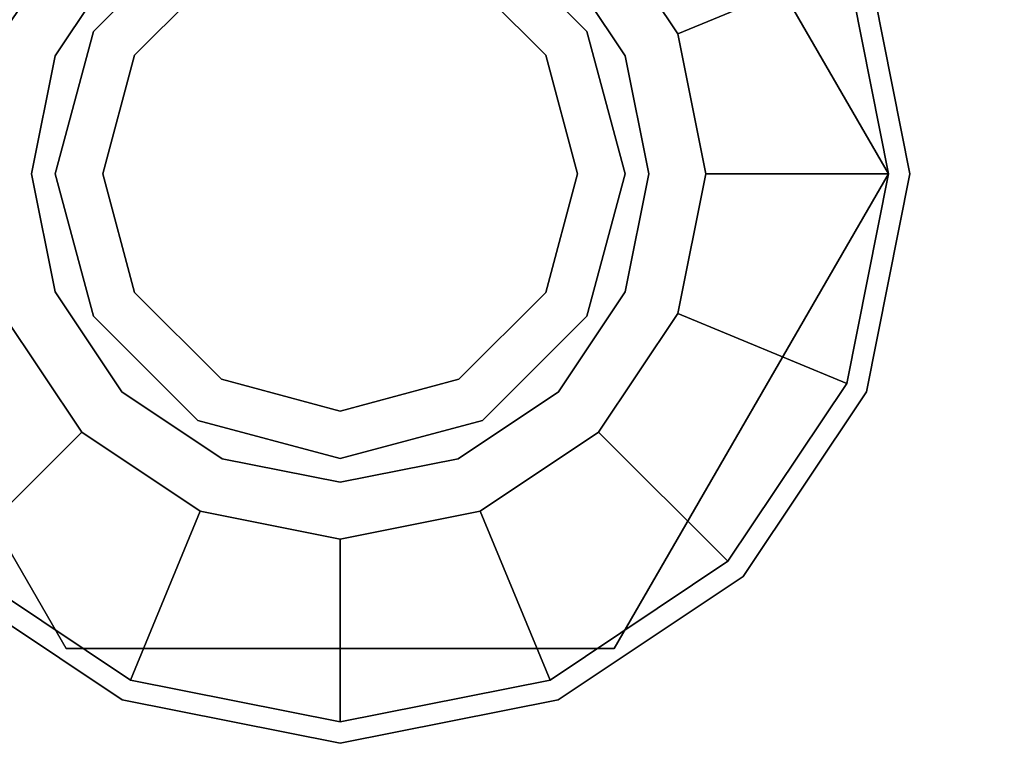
# Model space of a CAD drawing. Extents: x -48 to 48, y -49.6 to 48.
# Tile 662 of 890: x 11.3 to 12.6, y -2.5 to -1.5. Entities that reach past the tile are written whole.
import ezdxf

# ---------------------------------------------------------------- set-up
doc = ezdxf.new("R2010")
doc.units = 0

msp = doc.modelspace()

# ---------------------------------------------------------------- linework, layer by layer
at = {"layer": '13H1 [57]', "color": 0}
for points, invisible_edges in [([(9.5, -3.25, 63.5625), (9.5, 3.75, 63.5625), (14.5, 3.75, 63.5625)], 12), ([(9.5, -3.25, 63.5625), (14.5, 3.75, 63.5625), (14.5, -3.25, 63.5625)], 1), ([(14.5, -3.25, 64.0625), (14.5, 3.75, 64.0625), (9.5, 3.75, 64.0625)], 12), ([(14.5, -3.25, 64.0625), (9.5, 3.75, 64.0625), (9.5, -3.25, 64.0625)], 1)]:
    msp.add_3dface(points, dxfattribs=dict(at, invisible_edges=invisible_edges))
at = {"layer": '13H1 [57]', "color": 6}
for points, invisible_edges in [([(12.1562, -1.75, 63.5575), (11.5945, -1.37467, 63.5575), (11.75, -1.34375, 63.5575)], 13), ([(12.1253, -1.59453, 64.0675), (11.75, -1.34375, 64.0675), (11.5945, -1.37467, 64.0675)], 13), ([(12.1562, -1.75, 63.5575), (11.75, -1.34375, 63.5575), (11.9055, -1.37467, 63.5575)], 13), ([(12.1253, -1.59453, 64.0675), (11.9055, -1.37467, 64.0675), (11.75, -1.34375, 64.0675)], 13), ([(12.1562, -1.75, 63.5575), (11.4627, -1.46274, 63.5575), (11.5945, -1.37467, 63.5575)], 13), ([(12.1253, -1.59453, 64.0675), (11.5945, -1.37467, 64.0675), (11.4627, -1.46274, 64.0675)], 13), ([(12.1562, -1.75, 63.5575), (11.9055, -1.37467, 63.5575), (12.0373, -1.46274, 63.5575)], 13), ([(12.1253, -1.59453, 64.0675), (12.0373, -1.46274, 64.0675), (11.9055, -1.37467, 64.0675)], 12), ([(12.1562, -1.75, 63.5575), (11.3747, -1.59453, 63.5575), (11.4627, -1.46274, 63.5575)], 13), ([(12.1253, -1.59453, 64.0675), (11.4627, -1.46274, 64.0675), (11.3747, -1.59453, 64.0675)], 13), ([(12.1562, -1.75, 63.5575), (12.0373, -1.46274, 63.5575), (12.1253, -1.59453, 63.5575)], 1), ([(12.1562, -1.75, 63.5575), (11.3438, -1.75, 63.5575), (11.3747, -1.59453, 63.5575)], 13), ([(12.1253, -1.59453, 64.0675), (11.3747, -1.59453, 64.0675), (11.3438, -1.75, 64.0675)], 13), ([(12.1253, -1.59453, 64.0675), (11.3438, -1.75, 64.0675), (11.3747, -1.90547, 64.0675)], 13), ([(12.1253, -1.59453, 64.0675), (11.3747, -1.90547, 64.0675), (11.4627, -2.03726, 64.0675)], 13), ([(12.1253, -1.59453, 64.0675), (11.4627, -2.03726, 64.0675), (11.5945, -2.12533, 64.0675)], 13), ([(12.1253, -1.59453, 64.0675), (11.5945, -2.12533, 64.0675), (11.75, -2.15625, 64.0675)], 13), ([(12.1253, -1.59453, 64.0675), (11.75, -2.15625, 64.0675), (11.9055, -2.12533, 64.0675)], 13), ([(12.1253, -1.59453, 64.0675), (11.9055, -2.12533, 64.0675), (12.0373, -2.03726, 64.0675)], 13), ([(12.1253, -1.59453, 64.0675), (12.0373, -2.03726, 64.0675), (12.1253, -1.90547, 64.0675)], 13), ([(12.1253, -1.59453, 64.0675), (12.1253, -1.90547, 64.0675), (12.1562, -1.75, 64.0675)], 1), ([(12.1562, -1.75, 63.5575), (11.3747, -1.90547, 63.5575), (11.3438, -1.75, 63.5575)], 13), ([(12.1562, -1.75, 63.5575), (11.4627, -2.03726, 63.5575), (11.3747, -1.90547, 63.5575)], 13), ([(12.1562, -1.75, 63.5575), (11.5945, -2.12533, 63.5575), (11.4627, -2.03726, 63.5575)], 13), ([(12.1562, -1.75, 63.5575), (11.75, -2.15625, 63.5575), (11.5945, -2.12533, 63.5575)], 13), ([(12.1562, -1.75, 63.5575), (11.9055, -2.12533, 63.5575), (11.75, -2.15625, 63.5575)], 13), ([(12.1562, -1.75, 63.5575), (12.0373, -2.03726, 63.5575), (11.9055, -2.12533, 63.5575)], 13), ([(12.1562, -1.75, 63.5575), (12.1253, -1.90547, 63.5575), (12.0373, -2.03726, 63.5575)], 12)]:
    msp.add_3dface(points, dxfattribs=dict(at, invisible_edges=invisible_edges))
at = {"layer": '2C1 [2]', "color": 1}
for points, invisible_edges in [([(0.1725, 4.5375, 46.125), (5.35616, 3.26306, 46.125), (15.0475, -3.225, 46.125)], 15), ([(0.1725, 4.5375, 46.125), (15.0475, -3.225, 46.125), (5.5475, -3.225, 46.125)], 13), ([(0.1725, 4.5375, 29.5375), (5.35616, 3.26306, 29.5375), (15.0475, -3.225, 29.5375)], 15), ([(0.1725, 4.5375, 29.5375), (15.0475, -3.225, 29.5375), (5.5475, -3.225, 29.5375)], 13), ([(5.35616, 3.26306, 46.125), (5.5475, 3.225, 46.125), (15.0475, -3.225, 46.125)], 14), ([(5.35616, 3.26306, 29.5375), (5.5475, 3.225, 29.5375), (15.0475, -3.225, 29.5375)], 14), ([(0.1725, -4.5375, 46.625), (5.35616, -3.26306, 46.625), (15.0475, 3.225, 46.625)], 15), ([(0.1725, -4.5375, 46.625), (15.0475, 3.225, 46.625), (5.5475, 3.225, 46.625)], 13), ([(0.1725, -4.5375, 30.0375), (5.35616, -3.26306, 30.0375), (15.0475, 3.225, 30.0375)], 15), ([(0.1725, -4.5375, 30.0375), (15.0475, 3.225, 30.0375), (5.5475, 3.225, 30.0375)], 13), ([(5.35616, -3.26306, 46.625), (5.5475, -3.225, 46.625), (15.0475, 3.225, 46.625)], 14), ([(5.35616, -3.26306, 30.0375), (5.5475, -3.225, 30.0375), (15.0475, 3.225, 30.0375)], 14), ([(5.5475, 3.225, 46.125), (15.0475, 3.225, 46.125), (15.0475, -3.225, 46.125)], 12), ([(5.5475, -3.225, 46.625), (15.0475, -3.225, 46.625), (15.0475, 3.225, 46.625)], 12), ([(5.5475, 3.225, 29.5375), (15.0475, 3.225, 29.5375), (15.0475, -3.225, 29.5375)], 12), ([(5.5475, -3.225, 30.0375), (15.0475, -3.225, 30.0375), (15.0475, 3.225, 30.0375)], 12)]:
    msp.add_3dface(points, dxfattribs=dict(at, invisible_edges=invisible_edges))
at = {"layer": '3P2 [8]', "color": 0}
for points, invisible_edges in [([(10.7969, -2.15595, 46), (10.9684, -1.98438, 46), (13.0938, -0.5, 46)], 14), ([(10.7969, -2.15595, 46), (13.0938, -0.5, 46), (13.0938, -1.75, 46)], 13), ([(10.9684, -1.98438, 46), (11.0313, -1.75, 46), (13.0938, -0.5, 46)], 14), ([(13.0938, -1.75, 46.125), (13.0938, -0.5, 46.125), (11.0313, -0.5, 46.125)], 12), ([(13.1566, -1.98438, 46.125), (13.0938, -1.75, 46.125), (11.0313, -0.5, 46.125)], 14), ([(13.3281, -2.15595, 46.125), (13.1566, -1.98438, 46.125), (11.0313, -0.5, 46.125)], 14), ([(13.3281, -2.15595, 46.125), (11.0313, -0.5, 46.125), (11.0313, -1.75, 46.125)], 13), ([(11.0313, -1.75, 46), (11.0313, -0.5, 46), (13.0938, -0.5, 46)], 12), ([(10.5625, -2.21875, 46), (10.7969, -2.15595, 46), (13.0938, -1.75, 46)], 14), ([(10.5625, -2.21875, 46), (13.0938, -1.75, 46), (13.1566, -1.98438, 46)], 13), ([(13.5625, -2.21875, 46.125), (11.0313, -1.75, 46.125), (10.9684, -1.98438, 46.125)], 13), ([(13.5625, -2.21875, 46.125), (13.3281, -2.15595, 46.125), (11.0313, -1.75, 46.125)], 14), ([(10.5625, -2.21875, 46), (13.1566, -1.98438, 46), (13.3281, -2.15595, 46)], 13), ([(13.5625, -2.21875, 46.125), (10.9684, -1.98438, 46.125), (10.7969, -2.15595, 46.125)], 13), ([(13.5625, -2.21875, 46.125), (10.7969, -2.15595, 46.125), (10.5625, -2.21875, 46.125)], 13), ([(10.5625, -2.21875, 46), (13.3281, -2.15595, 46), (13.5625, -2.21875, 46)], 13), ([(13.5625, -2.21875, 46.125), (10.5625, -2.21875, 46.125), (6.0625, -3, 46.125)], 15), ([(13.5625, -2.21875, 46.125), (6.0625, -3, 46.125), (15.0625, -3, 46.125)], 13), ([(7.5625, -2.21875, 46), (15.0625, -3, 46), (6.0625, -3, 46)], 13), ([(7.5625, -2.21875, 46), (10.5625, -2.21875, 46), (15.0625, -3, 46)], 15), ([(10.5625, -2.21875, 46), (13.5625, -2.21875, 46), (15.0625, -3, 46)], 15)]:
    msp.add_3dface(points, dxfattribs=dict(at, invisible_edges=invisible_edges))
at = {"layer": '5B2 [24]', "color": 1}
for points, invisible_edges in [([(48, -3.495, 30.1), (6.0625, -3.495, 30.1), (6.0625, 3.495, 30.1)], 12), ([(48, -3.495, 30.1), (6.0625, 3.495, 30.1), (48, 3.495, 30.1)], 1), ([(48, 3.495, 46), (6.0625, 3.495, 46), (6.0625, -3.495, 46)], 12), ([(48, 3.495, 46), (6.0625, -3.495, 46), (48, -3.495, 46)], 1), ([(48, -0.8425, 30.53), (6.0625, -0.8425, 30.53), (6.0625, -3.495, 30.53)], 12), ([(48, -0.8425, 30.53), (6.0625, -3.495, 30.53), (48, -3.495, 30.53)], 1), ([(48, -3.495, 45.57), (6.0625, -3.495, 45.57), (6.0625, -0.8425, 45.57)], 12), ([(48, -3.495, 45.57), (6.0625, -0.8425, 45.57), (48, -0.8425, 45.57)], 1)]:
    msp.add_3dface(points, dxfattribs=dict(at, invisible_edges=invisible_edges))
at = {"layer": '6B2 [51]', "color": 1}
for points, invisible_edges in [([(44, -3.495, 64.1), (1, -3.495, 64.1), (1, 3.495, 64.1)], 12), ([(44, -3.495, 64.1), (1, 3.495, 64.1), (44, 3.495, 64.1)], 1), ([(44, 3.495, 80), (1, 3.495, 80), (1, -3.495, 80)], 12), ([(44, 3.495, 80), (1, -3.495, 80), (44, -3.495, 80)], 1), ([(44, -0.8425, 64.53), (1, -0.8425, 64.53), (1, -3.495, 64.53)], 12), ([(44, -0.8425, 64.53), (1, -3.495, 64.53), (44, -3.495, 64.53)], 1), ([(44, -3.495, 79.57), (1, -3.495, 79.57), (1, -0.8425, 79.57)], 12), ([(44, -3.495, 79.57), (1, -0.8425, 79.57), (44, -0.8425, 79.57)], 1)]:
    msp.add_3dface(points, dxfattribs=dict(at, invisible_edges=invisible_edges))
at = {"layer": '6B2 [51]', "color": 0}
for points, invisible_edges in [([(7, -0.1475, 77), (7, -3.1475, 77), (29, -3.1475, 77)], 12), ([(7, -0.1475, 77), (29, -3.1475, 77), (29, -0.1475, 77)], 1), ([(29, -0.1475, 76.5), (29, -3.1475, 76.5), (7, -3.1475, 76.5)], 12), ([(29, -0.1475, 76.5), (7, -3.1475, 76.5), (7, -0.1475, 76.5)], 1), ([(7, -0.1475, 67.5), (7, -3.1475, 67.5), (29, -3.1475, 67.5)], 12), ([(7, -0.1475, 67.5), (29, -3.1475, 67.5), (29, -0.1475, 67.5)], 1), ([(29, -0.1475, 67), (29, -3.1475, 67), (7, -3.1475, 67)], 12), ([(29, -0.1475, 67), (7, -3.1475, 67), (7, -0.1475, 67)], 1), ([(12.5, -1.75, 63.4043), (11.463, -1.05709, 63.4043), (11.75, -1, 63.4043)], 13), ([(12.5, -1.75, 63.4043), (11.75, -1, 63.4043), (12.037, -1.05709, 63.4043)], 13), ([(12.4168, -2.02618, 64.7664), (11.4738, -1.08325, 64.7664), (11.75, -1.02831, 64.7664)], 13), ([(12.4717, -1.75, 64.7664), (11.75, -1.02831, 64.7664), (11.4738, -1.08325, 64.7664)], 13), ([(12.4168, -2.02618, 64.532), (11.4738, -1.08325, 64.532), (11.75, -1.02831, 64.532)], 13), ([(12.4168, -2.02618, 64.7664), (11.75, -1.02831, 64.7664), (12.0262, -1.08325, 64.7664)], 13), ([(12.4717, -1.75, 64.7664), (12.0262, -1.08325, 64.7664), (11.75, -1.02831, 64.7664)], 13), ([(12.4168, -2.02618, 64.532), (11.75, -1.02831, 64.532), (12.0262, -1.08325, 64.532)], 13), ([(12.5, -1.75, 63.4043), (11.2197, -1.21967, 63.4043), (11.463, -1.05709, 63.4043)], 13), ([(12.5, -1.75, 63.4043), (12.037, -1.05709, 63.4043), (12.2803, -1.21967, 63.4043)], 13), ([(12.4168, -2.02618, 64.7664), (11.2397, -1.23969, 64.7664), (11.4738, -1.08325, 64.7664)], 13), ([(12.4717, -1.75, 64.7664), (11.4738, -1.08325, 64.7664), (11.2397, -1.23969, 64.7664)], 13), ([(12.4168, -2.02618, 64.532), (11.2397, -1.23969, 64.532), (11.4738, -1.08325, 64.532)], 13), ([(12.4168, -2.02618, 64.7664), (12.0262, -1.08325, 64.7664), (12.2603, -1.23969, 64.7664)], 13), ([(12.4717, -1.75, 64.7664), (12.2603, -1.23969, 64.7664), (12.0262, -1.08325, 64.7664)], 13), ([(12.4168, -2.02618, 64.532), (12.0262, -1.08325, 64.532), (12.2603, -1.23969, 64.532)], 13), ([(12.4717, -1.75, 63.4043), (11.3892, -1.125, 63.4043), (11.0283, -1.75, 63.4043)], 13), ([(11.3892, -1.125, 63.4043), (11.3892, -1.125, 62.6699), (11.0283, -1.75, 62.6699)], 12), ([(11.3892, -1.125, 63.4043), (11.0283, -1.75, 62.6699), (11.0283, -1.75, 63.4043)], 1), ([(12.1108, -2.375, 62.6699), (11.0283, -1.75, 62.6699), (11.3892, -1.125, 62.6699)], 13), ([(12.4717, -1.75, 63.4043), (12.1108, -1.125, 63.4043), (11.3892, -1.125, 63.4043)], 12), ([(12.1108, -2.375, 62.6699), (11.3892, -1.125, 62.6699), (12.1108, -1.125, 62.6699)], 13), ([(12.4717, -1.75, 63.4043), (12.4717, -1.75, 62.6699), (12.1108, -1.125, 62.6699)], 12), ([(12.4717, -1.75, 63.4043), (12.1108, -1.125, 62.6699), (12.1108, -1.125, 63.4043)], 1), ([(12.1108, -2.375, 62.6699), (12.1108, -1.125, 62.6699), (12.4717, -1.75, 62.6699)], 1), ([(12.5, -1.75, 63.4043), (11.0571, -1.46299, 63.4043), (11.2197, -1.21967, 63.4043)], 13), ([(12.5, -1.75, 63.4043), (12.2803, -1.21967, 63.4043), (12.4429, -1.46299, 63.4043)], 1), ([(12.4168, -2.02618, 64.7664), (11.0832, -1.47382, 64.7664), (11.2397, -1.23969, 64.7664)], 13), ([(12.4717, -1.75, 64.7664), (11.2397, -1.23969, 64.7664), (11.0832, -1.47382, 64.7664)], 13), ([(12.4168, -2.02618, 64.532), (11.0832, -1.47382, 64.532), (11.2397, -1.23969, 64.532)], 13), ([(12.1945, -1.56588, 65.0008), (12.2603, -1.23969, 64.7664), (12.0902, -1.40979, 65.0008)], 1), ([(12.1945, -1.56588, 65.0008), (12.4168, -1.47382, 64.7664), (12.2603, -1.23969, 64.7664)], 12), ([(12.4168, -2.02618, 64.7664), (12.2603, -1.23969, 64.7664), (12.4168, -1.47382, 64.7664)], 13), ([(12.4717, -1.75, 64.7664), (12.4168, -1.47382, 64.7664), (12.2603, -1.23969, 64.7664)], 12), ([(12.4168, -2.02618, 64.532), (12.2603, -1.23969, 64.532), (12.4168, -1.47382, 64.532)], 13), ([(12.2311, -1.75, 65.0008), (11.75, -1.26887, 65.0008), (11.5659, -1.3055, 65.0008)], 13), ([(12.2311, -1.75, 65.0008), (11.9341, -1.3055, 65.0008), (11.75, -1.26887, 65.0008)], 13), ([(12.2311, -1.75, 65.0008), (11.5659, -1.3055, 65.0008), (11.4098, -1.40979, 65.0008)], 13), ([(12.2311, -1.75, 65.0008), (12.0902, -1.40979, 65.0008), (11.9341, -1.3055, 65.0008)], 13), ([(12.0748, -1.5625, 64.532), (11.75, -1.375, 64.532), (11.5625, -1.42524, 64.532)], 13), ([(12.125, -1.75, 63.5605), (11.5625, -1.42524, 63.5605), (11.75, -1.375, 63.5605)], 13), ([(12.0748, -1.5625, 62.6699), (11.75, -1.375, 62.6699), (11.5625, -1.42524, 62.6699)], 13), ([(12.125, -1.75, 62.53), (11.5625, -1.42524, 62.53), (11.75, -1.375, 62.53)], 13), ([(12.0748, -1.5625, 64.532), (11.9375, -1.42524, 64.532), (11.75, -1.375, 64.532)], 12), ([(12.125, -1.75, 63.5605), (11.75, -1.375, 63.5605), (11.9375, -1.42524, 63.5605)], 13), ([(12.0748, -1.5625, 62.6699), (11.9375, -1.42524, 62.6699), (11.75, -1.375, 62.6699)], 12), ([(12.125, -1.75, 62.53), (11.75, -1.375, 62.53), (11.9375, -1.42524, 62.53)], 13), ([(11.4098, -1.40979, 65.0008), (11.0832, -1.47382, 64.7664), (11.3055, -1.56588, 65.0008)], 1), ([(12.2311, -1.75, 65.0008), (11.4098, -1.40979, 65.0008), (11.3055, -1.56588, 65.0008)], 13), ([(12.2311, -1.75, 65.0008), (12.1945, -1.56588, 65.0008), (12.0902, -1.40979, 65.0008)], 12), ([(12.0748, -1.5625, 64.532), (11.5625, -1.42524, 64.532), (11.4252, -1.5625, 64.532)], 13), ([(11.5625, -1.42524, 64.532), (11.5625, -1.42524, 63.5605), (11.4252, -1.5625, 63.5605)], 12), ([(11.5625, -1.42524, 64.532), (11.4252, -1.5625, 63.5605), (11.4252, -1.5625, 64.532)], 1), ([(12.125, -1.75, 63.5605), (11.4252, -1.5625, 63.5605), (11.5625, -1.42524, 63.5605)], 13), ([(12.0748, -1.5625, 62.6699), (11.5625, -1.42524, 62.6699), (11.4252, -1.5625, 62.6699)], 13), ([(11.5625, -1.42524, 62.6699), (11.5625, -1.42524, 62.53), (11.4252, -1.5625, 62.53)], 12), ([(11.5625, -1.42524, 62.6699), (11.4252, -1.5625, 62.53), (11.4252, -1.5625, 62.6699)], 1), ([(12.125, -1.75, 62.53), (11.4252, -1.5625, 62.53), (11.5625, -1.42524, 62.53)], 13), ([(12.0748, -1.5625, 64.532), (12.0748, -1.5625, 63.5605), (11.9375, -1.42524, 63.5605)], 12), ([(12.0748, -1.5625, 64.532), (11.9375, -1.42524, 63.5605), (11.9375, -1.42524, 64.532)], 1), ([(12.125, -1.75, 63.5605), (11.9375, -1.42524, 63.5605), (12.0748, -1.5625, 63.5605)], 1), ([(12.0748, -1.5625, 62.6699), (12.0748, -1.5625, 62.53), (11.9375, -1.42524, 62.53)], 12), ([(12.0748, -1.5625, 62.6699), (11.9375, -1.42524, 62.53), (11.9375, -1.42524, 62.6699)], 1), ([(12.125, -1.75, 62.53), (11.9375, -1.42524, 62.53), (12.0748, -1.5625, 62.53)], 1), ([(12.0206, -1.59375, 62.53), (11.75, -1.4375, 62.53), (11.5938, -1.47937, 62.53)], 13), ([(12.0625, -1.75, 61.78), (11.5938, -1.47937, 61.78), (11.75, -1.4375, 61.78)], 13), ([(12.0206, -1.59375, 62.53), (11.9062, -1.47937, 62.53), (11.75, -1.4375, 62.53)], 12), ([(12.0625, -1.75, 61.78), (11.75, -1.4375, 61.78), (11.9062, -1.47937, 61.78)], 13), ([(12.4429, -1.46299, 63.5605), (11.0571, -1.46299, 63.5605), (11, -1.75, 63.5605)], 13), ([(12.4429, -1.46299, 63.5605), (11, -1.75, 63.5605), (11.0571, -2.03701, 63.5605)], 13), ([(12.5, -1.75, 63.4043), (11, -1.75, 63.4043), (11.0571, -1.46299, 63.4043)], 13), ([(12.4429, -1.46299, 63.5605), (11.0571, -2.03701, 63.5605), (11.2197, -2.28033, 63.5605)], 13), ([(12.4429, -1.46299, 63.5605), (11.2197, -2.28033, 63.5605), (11.463, -2.44291, 63.5605)], 13), ([(12.4429, -1.46299, 63.5605), (11.463, -2.44291, 63.5605), (11.75, -2.5, 63.5605)], 13), ([(12.4429, -1.46299, 63.5605), (11.75, -2.5, 63.5605), (12.037, -2.44291, 63.5605)], 13), ([(12.4429, -1.46299, 63.5605), (12.037, -2.44291, 63.5605), (12.2803, -2.28033, 63.5605)], 13), ([(12.4429, -1.46299, 63.5605), (12.2803, -2.28033, 63.5605), (12.4429, -2.03701, 63.5605)], 13), ([(12.4429, -1.46299, 63.5605), (12.4429, -2.03701, 63.5605), (12.5, -1.75, 63.5605)], 1), ([(12.5, -1.75, 63.5605), (12.5, -1.75, 63.4043), (12.4429, -1.46299, 63.4043)], 12), ([(12.5, -1.75, 63.5605), (12.4429, -1.46299, 63.4043), (12.4429, -1.46299, 63.5605)], 1), ([(12.4168, -2.02618, 64.7664), (11.0283, -1.75, 64.7664), (11.0832, -1.47382, 64.7664)], 13), ([(12.4717, -1.75, 64.7664), (11.0832, -1.47382, 64.7664), (11.0283, -1.75, 64.7664)], 13), ([(12.4168, -2.02618, 64.532), (11.0283, -1.75, 64.532), (11.0832, -1.47382, 64.532)], 13), ([(12.2311, -1.75, 65.0008), (12.4168, -1.47382, 64.7664), (12.1945, -1.56588, 65.0008)], 1), ([(12.2311, -1.75, 65.0008), (12.4717, -1.75, 64.7664), (12.4168, -1.47382, 64.7664)], 12), ([(12.4168, -2.02618, 64.7664), (12.4168, -1.47382, 64.7664), (12.4717, -1.75, 64.7664)], 1), ([(12.4717, -1.75, 64.7664), (12.4717, -1.75, 64.532), (12.4168, -1.47382, 64.532)], 12), ([(12.4717, -1.75, 64.7664), (12.4168, -1.47382, 64.532), (12.4168, -1.47382, 64.7664)], 1), ([(12.4168, -2.02618, 64.532), (12.4168, -1.47382, 64.532), (12.4717, -1.75, 64.532)], 1), ([(12.0206, -1.59375, 62.53), (11.5938, -1.47937, 62.53), (11.4794, -1.59375, 62.53)], 13), ([(11.5938, -1.47937, 62.53), (11.5938, -1.47937, 61.78), (11.4794, -1.59375, 61.78)], 12), ([(11.5938, -1.47937, 62.53), (11.4794, -1.59375, 61.78), (11.4794, -1.59375, 62.53)], 1), ([(12.0625, -1.75, 61.78), (11.4794, -1.59375, 61.78), (11.5938, -1.47937, 61.78)], 13), ([(12.0206, -1.59375, 62.53), (12.0206, -1.59375, 61.78), (11.9062, -1.47937, 61.78)], 12), ([(12.0206, -1.59375, 62.53), (11.9062, -1.47937, 61.78), (11.9062, -1.47937, 62.53)], 1), ([(12.0625, -1.75, 61.78), (11.9062, -1.47937, 61.78), (12.0206, -1.59375, 61.78)], 1), ([(12.2311, -1.75, 65.0008), (11.3055, -1.56588, 65.0008), (11.2689, -1.75, 65.0008)], 13), ([(12.0748, -1.5625, 64.532), (11.4252, -1.5625, 64.532), (11.375, -1.75, 64.532)], 13), ([(12.0748, -1.5625, 64.532), (11.375, -1.75, 64.532), (11.4252, -1.9375, 64.532)], 13), ([(11.4252, -1.5625, 64.532), (11.4252, -1.5625, 63.5605), (11.375, -1.75, 63.5605)], 12), ([(11.4252, -1.5625, 64.532), (11.375, -1.75, 63.5605), (11.375, -1.75, 64.532)], 1), ([(12.125, -1.75, 63.5605), (11.375, -1.75, 63.5605), (11.4252, -1.5625, 63.5605)], 13), ([(12.0748, -1.5625, 62.6699), (11.4252, -1.5625, 62.6699), (11.375, -1.75, 62.6699)], 13), ([(12.0748, -1.5625, 62.6699), (11.375, -1.75, 62.6699), (11.4252, -1.9375, 62.6699)], 13), ([(11.4252, -1.5625, 62.6699), (11.4252, -1.5625, 62.53), (11.375, -1.75, 62.53)], 12), ([(11.4252, -1.5625, 62.6699), (11.375, -1.75, 62.53), (11.375, -1.75, 62.6699)], 1), ([(12.125, -1.75, 62.53), (11.375, -1.75, 62.53), (11.4252, -1.5625, 62.53)], 13), ([(12.0748, -1.5625, 64.532), (11.4252, -1.9375, 64.532), (11.5625, -2.07476, 64.532)], 13), ([(12.0748, -1.5625, 62.6699), (11.4252, -1.9375, 62.6699), (11.5625, -2.07476, 62.6699)], 13), ([(12.0748, -1.5625, 64.532), (11.5625, -2.07476, 64.532), (11.75, -2.125, 64.532)], 13), ([(12.0748, -1.5625, 62.6699), (11.5625, -2.07476, 62.6699), (11.75, -2.125, 62.6699)], 13), ([(12.0748, -1.5625, 64.532), (11.75, -2.125, 64.532), (11.9375, -2.07476, 64.532)], 13), ([(12.0748, -1.5625, 62.6699), (11.75, -2.125, 62.6699), (11.9375, -2.07476, 62.6699)], 13), ([(12.0748, -1.5625, 64.532), (11.9375, -2.07476, 64.532), (12.0748, -1.9375, 64.532)], 13), ([(12.0748, -1.5625, 62.6699), (11.9375, -2.07476, 62.6699), (12.0748, -1.9375, 62.6699)], 13), ([(12.0748, -1.5625, 64.532), (12.0748, -1.9375, 64.532), (12.125, -1.75, 64.532)], 1), ([(12.125, -1.75, 64.532), (12.125, -1.75, 63.5605), (12.0748, -1.5625, 63.5605)], 12), ([(12.125, -1.75, 64.532), (12.0748, -1.5625, 63.5605), (12.0748, -1.5625, 64.532)], 1), ([(12.0748, -1.5625, 62.6699), (12.0748, -1.9375, 62.6699), (12.125, -1.75, 62.6699)], 1), ([(12.125, -1.75, 62.6699), (12.125, -1.75, 62.53), (12.0748, -1.5625, 62.53)], 12), ([(12.125, -1.75, 62.6699), (12.0748, -1.5625, 62.53), (12.0748, -1.5625, 62.6699)], 1), ([(12.0206, -1.59375, 62.53), (11.4794, -1.59375, 62.53), (11.4375, -1.75, 62.53)], 13), ([(12.0206, -1.59375, 62.53), (11.4375, -1.75, 62.53), (11.4794, -1.90625, 62.53)], 13), ([(11.4794, -1.59375, 62.53), (11.4794, -1.59375, 61.78), (11.4375, -1.75, 61.78)], 12), ([(11.4794, -1.59375, 62.53), (11.4375, -1.75, 61.78), (11.4375, -1.75, 62.53)], 1), ([(12.0625, -1.75, 61.78), (11.4375, -1.75, 61.78), (11.4794, -1.59375, 61.78)], 13), ([(12.0206, -1.59375, 62.53), (11.4794, -1.90625, 62.53), (11.5938, -2.02063, 62.53)], 13), ([(12.0206, -1.59375, 62.53), (11.5938, -2.02063, 62.53), (11.75, -2.0625, 62.53)], 13), ([(12.0206, -1.59375, 62.53), (11.75, -2.0625, 62.53), (11.9062, -2.02063, 62.53)], 13), ([(12.0206, -1.59375, 62.53), (11.9062, -2.02063, 62.53), (12.0206, -1.90625, 62.53)], 13), ([(12.0206, -1.59375, 62.53), (12.0206, -1.90625, 62.53), (12.0625, -1.75, 62.53)], 1), ([(12.0625, -1.75, 62.53), (12.0625, -1.75, 61.78), (12.0206, -1.59375, 61.78)], 12), ([(12.0625, -1.75, 62.53), (12.0206, -1.59375, 61.78), (12.0206, -1.59375, 62.53)], 1), ([(12.5, -1.75, 63.4043), (11.0571, -2.03701, 63.4043), (11, -1.75, 63.4043)], 13), ([(12.4168, -2.02618, 64.7664), (11.0832, -2.02618, 64.7664), (11.0283, -1.75, 64.7664)], 13), ([(12.4717, -1.75, 64.7664), (11.0283, -1.75, 64.7664), (11.0832, -2.02618, 64.7664)], 13), ([(12.4168, -2.02618, 64.532), (11.0832, -2.02618, 64.532), (11.0283, -1.75, 64.532)], 13), ([(12.4717, -1.75, 63.4043), (11.0283, -1.75, 63.4043), (11.3892, -2.375, 63.4043)], 13), ([(11.0283, -1.75, 63.4043), (11.0283, -1.75, 62.6699), (11.3892, -2.375, 62.6699)], 12), ([(11.0283, -1.75, 63.4043), (11.3892, -2.375, 62.6699), (11.3892, -2.375, 63.4043)], 1), ([(12.1108, -2.375, 62.6699), (11.3892, -2.375, 62.6699), (11.0283, -1.75, 62.6699)], 12), ([(12.5, -1.75, 63.4043), (11.2197, -2.28033, 63.4043), (11.0571, -2.03701, 63.4043)], 13), ([(12.4717, -1.75, 64.7664), (11.0832, -2.02618, 64.7664), (11.2397, -2.26031, 64.7664)], 13), ([(12.5, -1.75, 63.4043), (11.463, -2.44291, 63.4043), (11.2197, -2.28033, 63.4043)], 13), ([(12.4717, -1.75, 64.7664), (11.2397, -2.26031, 64.7664), (11.4738, -2.41675, 64.7664)], 13), ([(12.2311, -1.75, 65.0008), (11.2689, -1.75, 65.0008), (11.3055, -1.93412, 65.0008)], 13), ([(12.2311, -1.75, 65.0008), (11.3055, -1.93412, 65.0008), (11.4098, -2.09021, 65.0008)], 13), ([(11.375, -1.75, 64.532), (11.375, -1.75, 63.5605), (11.4252, -1.9375, 63.5605)], 12), ([(11.375, -1.75, 64.532), (11.4252, -1.9375, 63.5605), (11.4252, -1.9375, 64.532)], 1), ([(12.125, -1.75, 63.5605), (11.4252, -1.9375, 63.5605), (11.375, -1.75, 63.5605)], 13), ([(11.375, -1.75, 62.6699), (11.375, -1.75, 62.53), (11.4252, -1.9375, 62.53)], 12), ([(11.375, -1.75, 62.6699), (11.4252, -1.9375, 62.53), (11.4252, -1.9375, 62.6699)], 1), ([(12.125, -1.75, 62.53), (11.4252, -1.9375, 62.53), (11.375, -1.75, 62.53)], 13), ([(12.4717, -1.75, 63.4043), (11.3892, -2.375, 63.4043), (12.1108, -2.375, 63.4043)], 1), ([(12.2311, -1.75, 65.0008), (11.4098, -2.09021, 65.0008), (11.5659, -2.1945, 65.0008)], 13), ([(12.125, -1.75, 63.5605), (11.5625, -2.07476, 63.5605), (11.4252, -1.9375, 63.5605)], 13), ([(12.125, -1.75, 62.53), (11.5625, -2.07476, 62.53), (11.4252, -1.9375, 62.53)], 13), ([(11.4375, -1.75, 62.53), (11.4375, -1.75, 61.78), (11.4794, -1.90625, 61.78)], 12), ([(11.4375, -1.75, 62.53), (11.4794, -1.90625, 61.78), (11.4794, -1.90625, 62.53)], 1), ([(12.0625, -1.75, 61.78), (11.4794, -1.90625, 61.78), (11.4375, -1.75, 61.78)], 13), ([(12.5, -1.75, 63.4043), (11.75, -2.5, 63.4043), (11.463, -2.44291, 63.4043)], 13), ([(12.4717, -1.75, 64.7664), (11.4738, -2.41675, 64.7664), (11.75, -2.47169, 64.7664)], 13), ([(12.0625, -1.75, 61.78), (11.5938, -2.02063, 61.78), (11.4794, -1.90625, 61.78)], 13), ([(12.125, -1.75, 63.5605), (11.75, -2.125, 63.5605), (11.5625, -2.07476, 63.5605)], 13), ([(12.125, -1.75, 62.53), (11.75, -2.125, 62.53), (11.5625, -2.07476, 62.53)], 13), ([(12.2311, -1.75, 65.0008), (11.5659, -2.1945, 65.0008), (11.75, -2.23113, 65.0008)], 13), ([(12.0625, -1.75, 61.78), (11.75, -2.0625, 61.78), (11.5938, -2.02063, 61.78)], 13), ([(12.2311, -1.75, 65.0008), (11.75, -2.23113, 65.0008), (11.9341, -2.1945, 65.0008)], 13), ([(12.4717, -1.75, 64.7664), (11.75, -2.47169, 64.7664), (12.0262, -2.41675, 64.7664)], 13), ([(12.125, -1.75, 63.5605), (11.9375, -2.07476, 63.5605), (11.75, -2.125, 63.5605)], 13), ([(12.5, -1.75, 63.4043), (12.037, -2.44291, 63.4043), (11.75, -2.5, 63.4043)], 13), ([(12.125, -1.75, 62.53), (11.9375, -2.07476, 62.53), (11.75, -2.125, 62.53)], 13), ([(12.0625, -1.75, 61.78), (11.9062, -2.02063, 61.78), (11.75, -2.0625, 61.78)], 13), ([(12.0625, -1.75, 61.78), (12.0206, -1.90625, 61.78), (11.9062, -2.02063, 61.78)], 12), ([(12.2311, -1.75, 65.0008), (11.9341, -2.1945, 65.0008), (12.0902, -2.09021, 65.0008)], 13), ([(12.125, -1.75, 63.5605), (12.0748, -1.9375, 63.5605), (11.9375, -2.07476, 63.5605)], 12), ([(12.125, -1.75, 62.53), (12.0748, -1.9375, 62.53), (11.9375, -2.07476, 62.53)], 12), ([(12.0206, -1.90625, 62.53), (12.0206, -1.90625, 61.78), (12.0625, -1.75, 61.78)], 12), ([(12.0206, -1.90625, 62.53), (12.0625, -1.75, 61.78), (12.0625, -1.75, 62.53)], 1), ([(12.4717, -1.75, 64.7664), (12.0262, -2.41675, 64.7664), (12.2603, -2.26031, 64.7664)], 13), ([(12.5, -1.75, 63.4043), (12.2803, -2.28033, 63.4043), (12.037, -2.44291, 63.4043)], 13), ([(12.0748, -1.9375, 64.532), (12.0748, -1.9375, 63.5605), (12.125, -1.75, 63.5605)], 12), ([(12.0748, -1.9375, 64.532), (12.125, -1.75, 63.5605), (12.125, -1.75, 64.532)], 1), ([(12.0748, -1.9375, 62.6699), (12.0748, -1.9375, 62.53), (12.125, -1.75, 62.53)], 12), ([(12.0748, -1.9375, 62.6699), (12.125, -1.75, 62.53), (12.125, -1.75, 62.6699)], 1), ([(12.2311, -1.75, 65.0008), (12.0902, -2.09021, 65.0008), (12.1945, -1.93412, 65.0008)], 1), ([(12.1108, -2.375, 63.4043), (12.1108, -2.375, 62.6699), (12.4717, -1.75, 62.6699)], 12), ([(12.1108, -2.375, 63.4043), (12.4717, -1.75, 62.6699), (12.4717, -1.75, 63.4043)], 1), ([(12.1945, -1.93412, 65.0008), (12.4168, -2.02618, 64.7664), (12.4717, -1.75, 64.7664)], 12), ([(12.1945, -1.93412, 65.0008), (12.4717, -1.75, 64.7664), (12.2311, -1.75, 65.0008)], 1), ([(12.4717, -1.75, 64.7664), (12.2603, -2.26031, 64.7664), (12.4168, -2.02618, 64.7664)], 1), ([(12.5, -1.75, 63.4043), (12.4429, -2.03701, 63.4043), (12.2803, -2.28033, 63.4043)], 12), ([(12.4168, -2.02618, 64.7664), (12.4168, -2.02618, 64.532), (12.4717, -1.75, 64.532)], 12), ([(12.4168, -2.02618, 64.7664), (12.4717, -1.75, 64.532), (12.4717, -1.75, 64.7664)], 1), ([(12.4429, -2.03701, 63.5605), (12.4429, -2.03701, 63.4043), (12.5, -1.75, 63.4043)], 12), ([(12.4429, -2.03701, 63.5605), (12.5, -1.75, 63.4043), (12.5, -1.75, 63.5605)], 1), ([(11.4794, -1.90625, 62.53), (11.4794, -1.90625, 61.78), (11.5938, -2.02063, 61.78)], 12), ([(11.4794, -1.90625, 62.53), (11.5938, -2.02063, 61.78), (11.5938, -2.02063, 62.53)], 1), ([(11.9062, -2.02063, 62.53), (11.9062, -2.02063, 61.78), (12.0206, -1.90625, 61.78)], 12), ([(11.9062, -2.02063, 62.53), (12.0206, -1.90625, 61.78), (12.0206, -1.90625, 62.53)], 1), ([(11.3055, -1.93412, 65.0008), (11.2397, -2.26031, 64.7664), (11.4098, -2.09021, 65.0008)], 1), ([(11.4252, -1.9375, 64.532), (11.4252, -1.9375, 63.5605), (11.5625, -2.07476, 63.5605)], 12), ([(11.4252, -1.9375, 64.532), (11.5625, -2.07476, 63.5605), (11.5625, -2.07476, 64.532)], 1), ([(11.4252, -1.9375, 62.6699), (11.4252, -1.9375, 62.53), (11.5625, -2.07476, 62.53)], 12), ([(11.4252, -1.9375, 62.6699), (11.5625, -2.07476, 62.53), (11.5625, -2.07476, 62.6699)], 1), ([(11.9375, -2.07476, 64.532), (11.9375, -2.07476, 63.5605), (12.0748, -1.9375, 63.5605)], 12), ([(11.9375, -2.07476, 64.532), (12.0748, -1.9375, 63.5605), (12.0748, -1.9375, 64.532)], 1), ([(11.9375, -2.07476, 62.6699), (11.9375, -2.07476, 62.53), (12.0748, -1.9375, 62.53)], 12), ([(11.9375, -2.07476, 62.6699), (12.0748, -1.9375, 62.53), (12.0748, -1.9375, 62.6699)], 1), ([(12.0902, -2.09021, 65.0008), (12.4168, -2.02618, 64.7664), (12.1945, -1.93412, 65.0008)], 1), ([(11.5938, -2.02063, 62.53), (11.5938, -2.02063, 61.78), (11.75, -2.0625, 61.78)], 12), ([(11.5938, -2.02063, 62.53), (11.75, -2.0625, 61.78), (11.75, -2.0625, 62.53)], 1), ([(11.75, -2.0625, 62.53), (11.75, -2.0625, 61.78), (11.9062, -2.02063, 61.78)], 12), ([(11.75, -2.0625, 62.53), (11.9062, -2.02063, 61.78), (11.9062, -2.02063, 62.53)], 1), ([(12.4168, -2.02618, 64.7664), (11.2397, -2.26031, 64.7664), (11.0832, -2.02618, 64.7664)], 13), ([(12.4168, -2.02618, 64.532), (11.2397, -2.26031, 64.532), (11.0832, -2.02618, 64.532)], 13), ([(12.4168, -2.02618, 64.7664), (11.4738, -2.41675, 64.7664), (11.2397, -2.26031, 64.7664)], 13), ([(12.4168, -2.02618, 64.532), (11.4738, -2.41675, 64.532), (11.2397, -2.26031, 64.532)], 13), ([(12.4168, -2.02618, 64.7664), (11.75, -2.47169, 64.7664), (11.4738, -2.41675, 64.7664)], 13), ([(12.4168, -2.02618, 64.532), (11.75, -2.47169, 64.532), (11.4738, -2.41675, 64.532)], 13), ([(12.4168, -2.02618, 64.7664), (12.0262, -2.41675, 64.7664), (11.75, -2.47169, 64.7664)], 13), ([(12.4168, -2.02618, 64.532), (12.0262, -2.41675, 64.532), (11.75, -2.47169, 64.532)], 13), ([(12.4168, -2.02618, 64.7664), (12.2603, -2.26031, 64.7664), (12.0262, -2.41675, 64.7664)], 12), ([(12.4168, -2.02618, 64.532), (12.2603, -2.26031, 64.532), (12.0262, -2.41675, 64.532)], 12), ([(12.0902, -2.09021, 65.0008), (12.2603, -2.26031, 64.7664), (12.4168, -2.02618, 64.7664)], 12), ([(12.2603, -2.26031, 64.7664), (12.2603, -2.26031, 64.532), (12.4168, -2.02618, 64.532)], 12), ([(12.2603, -2.26031, 64.7664), (12.4168, -2.02618, 64.532), (12.4168, -2.02618, 64.7664)], 1), ([(12.2803, -2.28033, 63.5605), (12.2803, -2.28033, 63.4043), (12.4429, -2.03701, 63.4043)], 12), ([(12.2803, -2.28033, 63.5605), (12.4429, -2.03701, 63.4043), (12.4429, -2.03701, 63.5605)], 1), ([(11.5625, -2.07476, 64.532), (11.5625, -2.07476, 63.5605), (11.75, -2.125, 63.5605)], 12), ([(11.5625, -2.07476, 64.532), (11.75, -2.125, 63.5605), (11.75, -2.125, 64.532)], 1), ([(11.5625, -2.07476, 62.6699), (11.5625, -2.07476, 62.53), (11.75, -2.125, 62.53)], 12), ([(11.5625, -2.07476, 62.6699), (11.75, -2.125, 62.53), (11.75, -2.125, 62.6699)], 1), ([(11.75, -2.125, 64.532), (11.75, -2.125, 63.5605), (11.9375, -2.07476, 63.5605)], 12), ([(11.75, -2.125, 64.532), (11.9375, -2.07476, 63.5605), (11.9375, -2.07476, 64.532)], 1), ([(11.75, -2.125, 62.6699), (11.75, -2.125, 62.53), (11.9375, -2.07476, 62.53)], 12), ([(11.75, -2.125, 62.6699), (11.9375, -2.07476, 62.53), (11.9375, -2.07476, 62.6699)], 1), ([(11.4098, -2.09021, 65.0008), (11.2397, -2.26031, 64.7664), (11.4738, -2.41675, 64.7664)], 12), ([(11.4098, -2.09021, 65.0008), (11.4738, -2.41675, 64.7664), (11.5659, -2.1945, 65.0008)], 1), ([(11.9341, -2.1945, 65.0008), (12.2603, -2.26031, 64.7664), (12.0902, -2.09021, 65.0008)], 1), ([(11.5659, -2.1945, 65.0008), (11.4738, -2.41675, 64.7664), (11.75, -2.47169, 64.7664)], 12), ([(11.5659, -2.1945, 65.0008), (11.75, -2.47169, 64.7664), (11.75, -2.23113, 65.0008)], 1), ([(11.75, -2.23113, 65.0008), (12.0262, -2.41675, 64.7664), (11.9341, -2.1945, 65.0008)], 1), ([(11.9341, -2.1945, 65.0008), (12.0262, -2.41675, 64.7664), (12.2603, -2.26031, 64.7664)], 12), ([(11.75, -2.23113, 65.0008), (11.75, -2.47169, 64.7664), (12.0262, -2.41675, 64.7664)], 12), ([(11.2397, -2.26031, 64.7664), (11.2397, -2.26031, 64.532), (11.4738, -2.41675, 64.532)], 12), ([(11.2397, -2.26031, 64.7664), (11.4738, -2.41675, 64.532), (11.4738, -2.41675, 64.7664)], 1), ([(12.0262, -2.41675, 64.7664), (12.0262, -2.41675, 64.532), (12.2603, -2.26031, 64.532)], 12), ([(12.0262, -2.41675, 64.7664), (12.2603, -2.26031, 64.532), (12.2603, -2.26031, 64.7664)], 1), ([(11.2197, -2.28033, 63.5605), (11.2197, -2.28033, 63.4043), (11.463, -2.44291, 63.4043)], 12), ([(11.2197, -2.28033, 63.5605), (11.463, -2.44291, 63.4043), (11.463, -2.44291, 63.5605)], 1), ([(12.037, -2.44291, 63.5605), (12.037, -2.44291, 63.4043), (12.2803, -2.28033, 63.4043)], 12), ([(12.037, -2.44291, 63.5605), (12.2803, -2.28033, 63.4043), (12.2803, -2.28033, 63.5605)], 1), ([(11.3892, -2.375, 63.4043), (11.3892, -2.375, 62.6699), (12.1108, -2.375, 62.6699)], 12), ([(11.3892, -2.375, 63.4043), (12.1108, -2.375, 62.6699), (12.1108, -2.375, 63.4043)], 1), ([(11.4738, -2.41675, 64.7664), (11.4738, -2.41675, 64.532), (11.75, -2.47169, 64.532)], 12), ([(11.4738, -2.41675, 64.7664), (11.75, -2.47169, 64.532), (11.75, -2.47169, 64.7664)], 1), ([(11.75, -2.47169, 64.7664), (11.75, -2.47169, 64.532), (12.0262, -2.41675, 64.532)], 12), ([(11.75, -2.47169, 64.7664), (12.0262, -2.41675, 64.532), (12.0262, -2.41675, 64.7664)], 1), ([(11.463, -2.44291, 63.5605), (11.463, -2.44291, 63.4043), (11.75, -2.5, 63.4043)], 12), ([(11.463, -2.44291, 63.5605), (11.75, -2.5, 63.4043), (11.75, -2.5, 63.5605)], 1), ([(11.75, -2.5, 63.5605), (11.75, -2.5, 63.4043), (12.037, -2.44291, 63.4043)], 12), ([(11.75, -2.5, 63.5605), (12.037, -2.44291, 63.4043), (12.037, -2.44291, 63.5605)], 1)]:
    msp.add_3dface(points, dxfattribs=dict(at, invisible_edges=invisible_edges))
at = {"layer": '6B2 [51]', "color": 6}
for points, invisible_edges in [([(11.3438, -1.75, 64.095), (11.5945, -1.37467, 64.095), (11.75, -1.34375, 64.095)], 13), ([(11.3438, -1.75, 64.095), (11.75, -1.34375, 64.095), (11.9055, -1.37467, 64.095)], 13), ([(11.3747, -1.90547, 64.535), (11.9055, -1.37467, 64.535), (11.75, -1.34375, 64.535)], 13), ([(11.3747, -1.90547, 64.535), (11.75, -1.34375, 64.535), (11.5945, -1.37467, 64.535)], 13), ([(11.3438, -1.75, 64.095), (11.4627, -1.46274, 64.095), (11.5945, -1.37467, 64.095)], 13), ([(11.3438, -1.75, 64.095), (11.9055, -1.37467, 64.095), (12.0373, -1.46274, 64.095)], 13), ([(11.3747, -1.90547, 64.535), (12.0373, -1.46274, 64.535), (11.9055, -1.37467, 64.535)], 13), ([(11.3747, -1.90547, 64.535), (11.5945, -1.37467, 64.535), (11.4627, -1.46274, 64.535)], 13), ([(11.3438, -1.75, 64.095), (11.3747, -1.59453, 64.095), (11.4627, -1.46274, 64.095)], 12), ([(11.3438, -1.75, 64.095), (12.0373, -1.46274, 64.095), (12.1253, -1.59453, 64.095)], 13), ([(11.3747, -1.90547, 64.535), (12.1253, -1.59453, 64.535), (12.0373, -1.46274, 64.535)], 13), ([(11.3747, -1.90547, 64.535), (11.4627, -1.46274, 64.535), (11.3747, -1.59453, 64.535)], 13), ([(11.3438, -1.75, 64.095), (12.1253, -1.59453, 64.095), (12.1563, -1.75, 64.095)], 13), ([(11.3747, -1.90547, 64.535), (11.3747, -1.59453, 64.535), (11.3438, -1.75, 64.535)], 1), ([(11.3747, -1.90547, 64.535), (12.1562, -1.75, 64.535), (12.1253, -1.59453, 64.535)], 13), ([(11.3438, -1.75, 64.095), (12.1563, -1.75, 64.095), (12.1253, -1.90547, 64.095)], 13), ([(11.3438, -1.75, 64.095), (12.1253, -1.90547, 64.095), (12.0373, -2.03726, 64.095)], 13), ([(11.3438, -1.75, 64.095), (12.0373, -2.03726, 64.095), (11.9055, -2.12533, 64.095)], 13), ([(11.3438, -1.75, 64.095), (11.9055, -2.12533, 64.095), (11.75, -2.15625, 64.095)], 13), ([(11.3438, -1.75, 64.095), (11.75, -2.15625, 64.095), (11.5945, -2.12533, 64.095)], 13), ([(11.3438, -1.75, 64.095), (11.5945, -2.12533, 64.095), (11.4627, -2.03726, 64.095)], 13), ([(11.3438, -1.75, 64.095), (11.4627, -2.03726, 64.095), (11.3747, -1.90547, 64.095)], 1), ([(11.3747, -1.90547, 64.535), (12.1253, -1.90547, 64.535), (12.1562, -1.75, 64.535)], 13), ([(11.3747, -1.90547, 64.535), (11.4627, -2.03726, 64.535), (11.5945, -2.12533, 64.535)], 12), ([(11.3747, -1.90547, 64.535), (11.5945, -2.12533, 64.535), (11.75, -2.15625, 64.535)], 13), ([(11.3747, -1.90547, 64.535), (11.75, -2.15625, 64.535), (11.9055, -2.12533, 64.535)], 13), ([(11.3747, -1.90547, 64.535), (11.9055, -2.12533, 64.535), (12.0373, -2.03726, 64.535)], 13), ([(11.3747, -1.90547, 64.535), (12.0373, -2.03726, 64.535), (12.1253, -1.90547, 64.535)], 13)]:
    msp.add_3dface(points, dxfattribs=dict(at, invisible_edges=invisible_edges))

doc.saveas('drawing.dxf')
